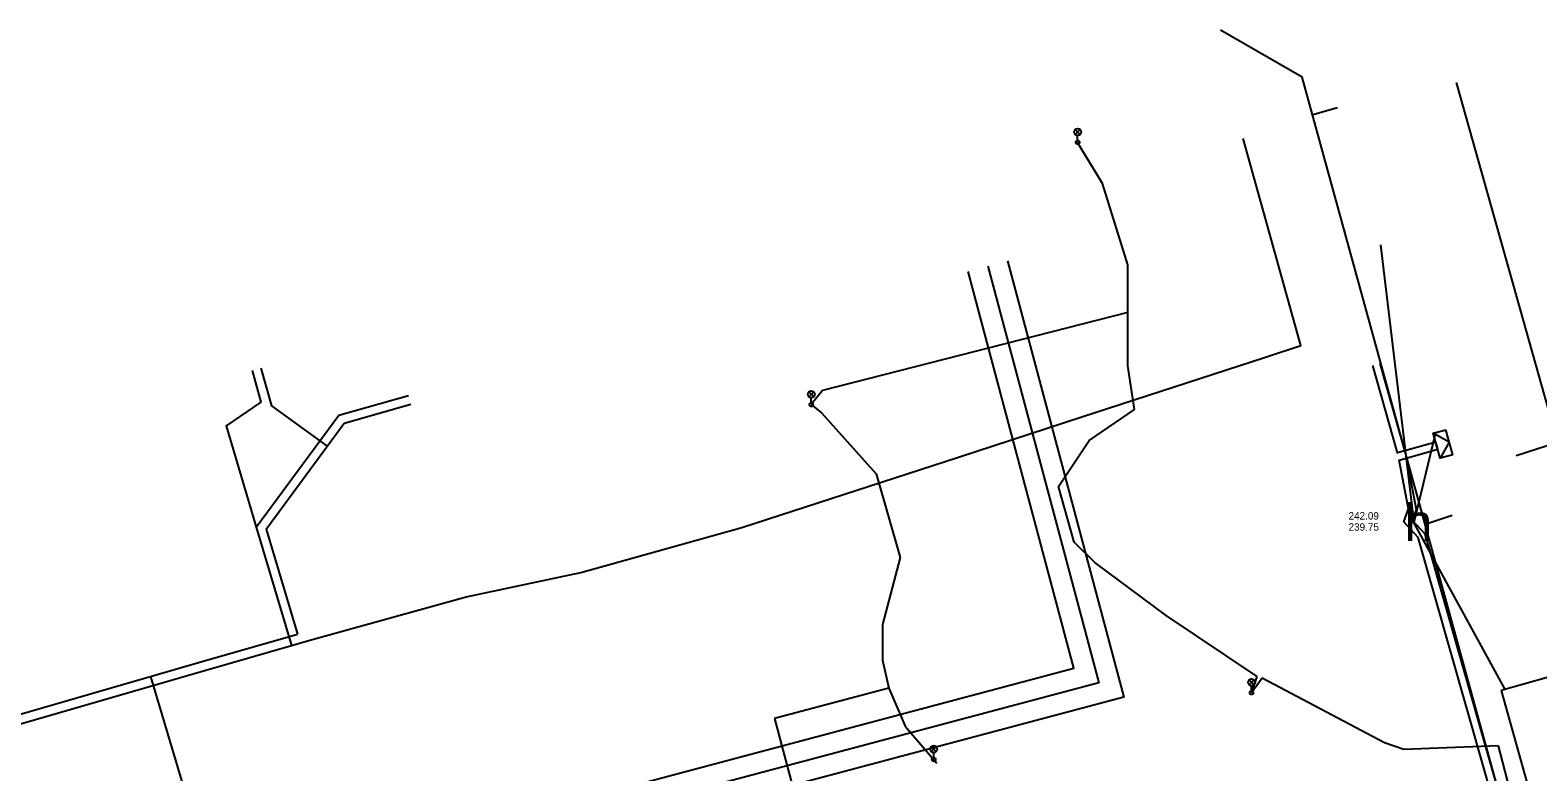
# Model space of a CAD drawing. Extents: x -599432 to -598680, y -1159407 to -1158632.
# Drawn here: x -599145 to -599063.7, y -1158860.9 to -1158820.9 of the extents above; entities that cross this region are included whole.
import ezdxf

# ---------------------------------------------------------------- set-up
doc = ezdxf.new("R2010")
doc.units = 0
for name, color, linetype in [('0009 TE - Budova - popis', 7, 'Continuous'), ('0116 PV - budova převzatá z mapy', 7, 'Continuous'), ('0200 PV - BVK - kanalizace - buňky', 7, 'Continuous'), ('0201 PV - BVK - kanalizace - popis', 7, 'Continuous'), ('0203 PV - BVK - kanalizace - dešťová přípojka', 7, 'Continuous'), ('0207 PV - BVK - kanalizace - jednotná přípojka', 7, 'Continuous'), ('0265 PV - TB - cizí síť vedení', 7, 'Continuous'), ('0266 PV - TB - cizí síť okraj', 7, 'Continuous'), ('0350 PV - EON - buňky', 7, 'Continuous'), ('0352 PV - EON - NN', 7, 'Continuous'), ('0400 PV - TSB - buňky', 7, 'Continuous'), ('0407 PV - TSB - kabelové vedení přibližný zákres', 7, 'Continuous'), ('0454 PV - O2 - kabel zaměřený', 7, 'Continuous'), ('0454 PV - PODA -  vedeni budoucnost', 7, 'Continuous'), ('0455 PV - O2 - kabel nezaměřený', 7, 'Continuous'), ('0502 PV - UPC - vedení', 7, 'Continuous'), ('0550 PV - UPC - přípojka', 7, 'Continuous')]:
    doc.layers.add(name, color=color, linetype=linetype)

# ---------------------------------------------------------------- blocks, each defined once
blk = doc.blocks.new('NN630')
at = {"layer": '0009 TE - Budova - popis'}
for points in [[(-0.003, -0.7), (-0.703, 0)], [(-0.703, -0.7), (-0.703, 0), (0.697, 0), (0.697, -0.7)], [(-0.703, -0.7), (0.697, -0.7)], [(-0.003, -0.7), (0.697, 0)]]:
    blk.add_lwpolyline(points, dxfattribs=at)

msp = doc.modelspace()

# ---------------------------------------------------------------- linework, layer by layer
at = {"layer": '0116 PV - budova převzatá z mapy'}
for p, q in [((-599052.28, -1158852.7), (-599065.65, -1158856.53)), ((-599065.65, -1158856.53), (-599061.861, -1158870.08))]:
    msp.add_line(p, q, dxfattribs=at)
at = {"layer": '0203 PV - BVK - kanalizace - dešťová přípojka'}
for p in [(-599072.161, -1158832.502), (-599072.161, -1158832.502), (-599065.456, -1158856.426), (-599065.456, -1158856.426)]:
    msp.add_line(p, (-599070.36, -1158847.47), dxfattribs=at)
at = {"layer": '0207 PV - BVK - kanalizace - jednotná přípojka'}
msp.add_line((-599069.242, -1158842.773), (-599070.36, -1158847.47), dxfattribs=at)
msp.add_line((-599069.242, -1158842.773), (-599070.36, -1158847.47), dxfattribs=at)
at = {"layer": '0265 PV - TB - cizí síť vedení'}
msp.add_lwpolyline([(-599093.332, -1158833.645), (-599087.354, -1158856.106), (-599137.173, -1158869.365), (-599130.737, -1158893.547)], dxfattribs=at)
at = {"layer": '0266 PV - TB - cizí síť okraj'}
for points in [[(-599131.796, -1158893.845), (-599138.519, -1158868.585), (-599088.7, -1158855.326), (-599094.395, -1158833.93)], [(-599092.269, -1158833.361), (-599086.008, -1158856.886), (-599135.827, -1158870.145), (-599129.678, -1158893.249)]]:
    msp.add_lwpolyline(points, dxfattribs=at)
at = {"layer": '0352 PV - EON - NN'}
for points in [[(-599064.78, -1158867.071), (-599070.128, -1158848.28), (-599070.909, -1158847.43), (-599070.65, -1158846.731), (-599071.158, -1158844.098), (-599069.075, -1158843.514), (-599069.129, -1158843.322), (-599069.183, -1158843.129), (-599071.252, -1158843.709), (-599072.579, -1158838.994)], [(-599072.19, -1158838.9), (-599070.803, -1158843.827), (-599070.236, -1158846.765), (-599070.449, -1158847.34), (-599069.77, -1158848.08), (-599064.33, -1158867.187), (-599062.668, -1158866.738)]]:
    msp.add_lwpolyline(points, dxfattribs=at)
at = {"layer": '0400 PV - TSB - buňky'}
for p, q in [((-599088.622, -1158826.538), (-599088.358, -1158826.274)), ((-599088.354, -1158826.537), (-599088.618, -1158826.272)), ((-599088.49, -1158826.869), (-599088.49, -1158826.594)), ((-599102.982, -1158840.681), (-599102.718, -1158840.417)), ((-599102.714, -1158840.68), (-599102.978, -1158840.415)), ((-599102.85, -1158841.012), (-599102.85, -1158840.737)), ((-599079.245, -1158856.214), (-599078.981, -1158855.95)), ((-599078.977, -1158856.213), (-599079.241, -1158855.948)), ((-599079.113, -1158856.545), (-599079.113, -1158856.27)), ((-599096.381, -1158859.816), (-599096.117, -1158859.552)), ((-599096.113, -1158859.815), (-599096.377, -1158859.55)), ((-599096.249, -1158860.147), (-599096.249, -1158859.872))]:
    msp.add_line(p, q, dxfattribs=at)
for centre, radius in [((-599088.49, -1158826.407), 0.188), ((-599088.49, -1158826.969), 0.1), ((-599102.85, -1158840.549), 0.188), ((-599102.85, -1158841.112), 0.1), ((-599079.113, -1158856.083), 0.188), ((-599079.113, -1158856.645), 0.1), ((-599096.249, -1158859.684), 0.188), ((-599096.249, -1158860.247), 0.1)]:
    msp.add_circle(centre, radius, dxfattribs=at)
at = {"layer": '0407 PV - TSB - kabelové vedení přibližný zákres'}
for p, q in [((-599087.151, -1158829.189), (-599088.49, -1158826.969)), ((-599085.779, -1158833.565), (-599087.151, -1158829.189)), ((-599085.779, -1158836.149), (-599085.779, -1158833.565)), ((-599085.779, -1158836.149), (-599102.25, -1158840.346)), ((-599085.779, -1158839.02), (-599085.779, -1158836.149)), ((-599085.422, -1158841.38), (-599085.779, -1158839.02)), ((-599102.25, -1158840.346), (-599102.85, -1158841.112)), ((-599102.85, -1158841.112), (-599102.297, -1158841.545)), ((-599102.297, -1158841.545), (-599099.354, -1158844.837)), ((-599087.871, -1158843.051), (-599085.422, -1158841.38)), ((-599089.517, -1158845.52), (-599087.871, -1158843.051)), ((-599099.354, -1158844.837), (-599098.053, -1158849.354)), ((-599088.682, -1158848.518), (-599089.517, -1158845.52)), ((-599087.572, -1158849.615), (-599088.682, -1158848.518)), ((-599098.053, -1158849.354), (-599099.01, -1158852.965)), ((-599083.718, -1158852.473), (-599087.572, -1158849.615)), ((-599078.819, -1158855.765), (-599083.718, -1158852.473)), ((-599099.01, -1158852.965), (-599099.01, -1158854.891)), ((-599099.01, -1158854.891), (-599098.665, -1158856.397)), ((-599079.113, -1158856.645), (-599078.819, -1158855.765)), ((-599078.539, -1158855.854), (-599079.113, -1158856.645)), ((-599071.942, -1158859.338), (-599078.539, -1158855.854)), ((-599098.665, -1158856.397), (-599104.828, -1158858.03)), ((-599098.665, -1158856.397), (-599097.785, -1158858.438)), ((-599104.828, -1158858.03), (-599101.084, -1158872.156)), ((-599097.785, -1158858.438), (-599096.42, -1158860.046)), ((-599070.896, -1158859.708), (-599071.942, -1158859.338)), ((-599065.805, -1158859.503), (-599070.896, -1158859.708)), ((-599063.751, -1158867.312), (-599065.805, -1158859.503)), ((-599096.42, -1158860.046), (-599096.078, -1158860.448))]:
    msp.add_line(p, q, dxfattribs=at)
at = {"layer": '0454 PV - O2 - kabel zaměřený'}
for points in [[(-599078.36, -1158838.55), (-599076.45, -1158837.93), (-599079.57, -1158826.76)], [(-599088.26, -1158841.77), (-599078.36, -1158838.55)], [(-599133, -1158839.27), (-599132.53, -1158840.97), (-599134.4, -1158842.26), (-599132.78, -1158847.72)], [(-599132.78, -1158847.72), (-599128.33, -1158841.67), (-599124.57, -1158840.61)], [(-599094.92, -1158843.94), (-599088.26, -1158841.77)], [(-599106.6, -1158847.74), (-599094.92, -1158843.94)], [(-599132.78, -1158847.72), (-599130.87, -1158854.1)], [(-599115.27, -1158850.16), (-599106.6, -1158847.74)], [(-599130.01, -1158853.85), (-599121.45, -1158851.47), (-599115.27, -1158850.16)], [(-599135.49, -1158855.43), (-599130.87, -1158854.1)], [(-599130.87, -1158854.1), (-599130.01, -1158853.85)], [(-599147.98, -1158859.04), (-599135.49, -1158855.43)]]:
    msp.add_lwpolyline(points, dxfattribs=at)
at = {"layer": '0454 PV - PODA -  vedeni budoucnost'}
for p, q in [((-599135.628, -1158854.95), (-599130.547, -1158853.487)), ((-599148.119, -1158858.56), (-599135.629, -1158854.95)), ((-599138.469, -1158855.771), (-599131.236, -1158879.958))]:
    msp.add_line(p, q, dxfattribs=at)
for points in [[(-599132.518, -1158839.137), (-599131.953, -1158841.18), (-599128.951, -1158843.358)], [(-599132.23, -1158847.816), (-599128.029, -1158842.105), (-599124.434, -1158841.091)], [(-599132.23, -1158847.816), (-599130.547, -1158853.487)]]:
    msp.add_lwpolyline(points, dxfattribs=at)
at = {"layer": '0455 PV - O2 - kabel nezaměřený'}
for points in [[(-599068.08, -1158823.75), (-599062.62, -1158843.15)], [(-599062.62, -1158843.15), (-599064.84, -1158843.87)]]:
    msp.add_lwpolyline(points, dxfattribs=at)
at = {"layer": '0502 PV - UPC - vedení'}
msp.add_lwpolyline([(-599070.544, -1158871.051), (-599067.87, -1158870.28), (-599064.2, -1158867.75), (-599076.38, -1158823.45), (-599080.78, -1158820.92)], dxfattribs=at)
at = {"layer": '0550 PV - UPC - přípojka'}
for p, q in [((-599074.481, -1158825.11), (-599075.818, -1158825.494)), ((-599068.303, -1158847.091), (-599069.75, -1158847.564))]:
    msp.add_line(p, q, dxfattribs=at)

# ---------------------------------------------------------------- block references
at = {"layer": '0350 PV - EON - buňky', "rotation": 105.65620559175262}
msp.add_blockref('NN630', (-599069.129, -1158843.322), dxfattribs=at)

# ---------------------------------------------------------------- texts
at = {"layer": '0200 PV - BVK - kanalizace - buňky'}
msp.add_text('h', height=2, dxfattribs=at).set_placement((-599070.86, -1158848.47))
at = {"layer": '0201 PV - BVK - kanalizace - popis'}
for s, p in [('242.09', (-599073.885, -1158847.305)), ('239.75', (-599073.885, -1158847.905))]:
    msp.add_text(s, height=0.4, dxfattribs=at).set_placement(p)

doc.saveas('drawing.dxf')
